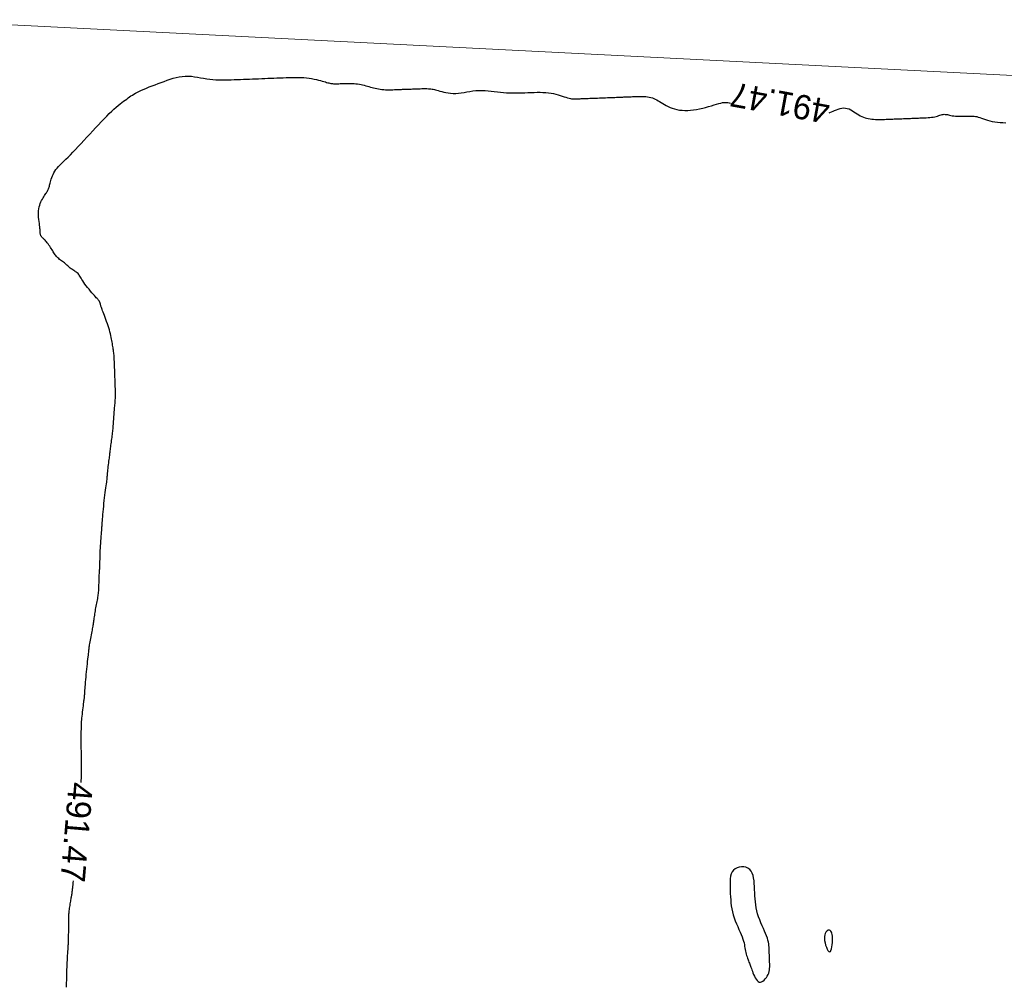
# Model space of a CAD drawing. Header units: millimetres. Extents: x 32690613 to 32693367, y 5343692 to 5344708.
# Tile 636 of 656: x 32692838 to 32692878, y 5344343 to 5344382. Entities that reach past the tile are written whole.
import ezdxf
from ezdxf.enums import TextEntityAlignment as Align

# ---------------------------------------------------------------- set-up
doc = ezdxf.new("R2010")
doc.units = ezdxf.units.MM
doc.header["$LTSCALE"] = 20
doc.layers.get('0').update_dxf_attribs({"lineweight": 18})
doc.layers.get('Defpoints').update_dxf_attribs({"color": 11, "lineweight": 18})
doc.layers.add('02-DGM_HL_491.50', color=72, linetype='Continuous')

# ---------------------------------------------------------------- blocks, each defined once
blk = doc.blocks.new('A$C78070446')
blk.add_line((4469498.77, 5342951.42), (4470248.353, 5342884.169))

msp = doc.modelspace()

# ---------------------------------------------------------------- linework, layer by layer
at = {"layer": '02-DGM_HL_491.50', "elevation": 491.5, "flags": 128}
for points in [[(32692840.306, 5344350.886), (32692840.307, 5344350.913), (32692840.309, 5344350.98), (32692840.311, 5344351.048), (32692840.313, 5344351.117), (32692840.315, 5344351.185), (32692840.316, 5344351.252), (32692840.318, 5344351.316), (32692840.319, 5344351.377), (32692840.32, 5344351.435), (32692840.321, 5344351.489), (32692840.322, 5344351.541), (32692840.322, 5344351.592), (32692840.322, 5344351.644), (32692840.322, 5344351.697), (32692840.322, 5344351.753), (32692840.321, 5344351.813), (32692840.319, 5344351.878), (32692840.318, 5344351.948), (32692840.316, 5344352.021), (32692840.313, 5344352.099), (32692840.311, 5344352.179), (32692840.309, 5344352.261), (32692840.308, 5344352.345), (32692840.307, 5344352.431), (32692840.306, 5344352.517), (32692840.306, 5344352.602), (32692840.306, 5344352.687), (32692840.307, 5344352.77), (32692840.308, 5344352.849), (32692840.309, 5344352.925), (32692840.31, 5344352.996), (32692840.311, 5344353.062), (32692840.312, 5344353.122), (32692840.313, 5344353.177), (32692840.314, 5344353.229), (32692840.316, 5344353.281), (32692840.319, 5344353.335), (32692840.323, 5344353.391), (32692840.328, 5344353.453), (32692840.334, 5344353.521), (32692840.342, 5344353.598), (32692840.352, 5344353.682), (32692840.362, 5344353.769), (32692840.372, 5344353.858), (32692840.383, 5344353.945), (32692840.393, 5344354.029), (32692840.403, 5344354.106), (32692840.412, 5344354.174), (32692840.419, 5344354.231), (32692840.425, 5344354.278), (32692840.43, 5344354.317), (32692840.434, 5344354.348), (32692840.437, 5344354.373), (32692840.439, 5344354.393), (32692840.441, 5344354.41), (32692840.443, 5344354.425), (32692840.444, 5344354.44), (32692840.446, 5344354.456), (32692840.447, 5344354.474), (32692840.449, 5344354.497), (32692840.451, 5344354.526), (32692840.454, 5344354.563), (32692840.457, 5344354.608), (32692840.461, 5344354.665), (32692840.466, 5344354.734), (32692840.472, 5344354.813), (32692840.478, 5344354.902), (32692840.486, 5344354.999), (32692840.494, 5344355.101), (32692840.503, 5344355.208), (32692840.513, 5344355.317), (32692840.524, 5344355.428), (32692840.535, 5344355.537), (32692840.546, 5344355.645), (32692840.558, 5344355.75), (32692840.57, 5344355.85), (32692840.581, 5344355.944), (32692840.591, 5344356.03), (32692840.6, 5344356.109), (32692840.608, 5344356.177), (32692840.615, 5344356.234), (32692840.62, 5344356.283), (32692840.624, 5344356.326), (32692840.629, 5344356.365), (32692840.633, 5344356.402), (32692840.638, 5344356.441), (32692840.644, 5344356.483), (32692840.652, 5344356.531), (32692840.661, 5344356.588), (32692840.673, 5344356.651), (32692840.685, 5344356.719), (32692840.698, 5344356.79), (32692840.711, 5344356.862), (32692840.725, 5344356.935), (32692840.738, 5344357.004), (32692840.751, 5344357.07), (32692840.762, 5344357.13), (32692840.773, 5344357.186), (32692840.782, 5344357.237), (32692840.791, 5344357.286), (32692840.799, 5344357.332), (32692840.807, 5344357.378), (32692840.814, 5344357.424), (32692840.821, 5344357.472), (32692840.828, 5344357.521), (32692840.835, 5344357.572), (32692840.842, 5344357.626), (32692840.85, 5344357.681), (32692840.858, 5344357.739), (32692840.867, 5344357.798), (32692840.876, 5344357.858), (32692840.887, 5344357.921), (32692840.898, 5344357.984), (32692840.91, 5344358.049), (32692840.923, 5344358.114), (32692840.936, 5344358.178), (32692840.949, 5344358.242), (32692840.961, 5344358.304), (32692840.973, 5344358.365), (32692840.984, 5344358.423), (32692840.993, 5344358.478), (32692841.001, 5344358.531), (32692841.007, 5344358.583), (32692841.013, 5344358.635), (32692841.018, 5344358.687), (32692841.022, 5344358.742), (32692841.026, 5344358.799), (32692841.029, 5344358.859), (32692841.032, 5344358.924), (32692841.034, 5344358.992), (32692841.037, 5344359.062), (32692841.039, 5344359.133), (32692841.042, 5344359.203), (32692841.044, 5344359.271), (32692841.046, 5344359.336), (32692841.048, 5344359.397), (32692841.051, 5344359.452), (32692841.054, 5344359.503), (32692841.056, 5344359.552), (32692841.059, 5344359.599), (32692841.062, 5344359.648), (32692841.064, 5344359.698), (32692841.067, 5344359.752), (32692841.069, 5344359.811), (32692841.072, 5344359.877), (32692841.074, 5344359.95), (32692841.076, 5344360.028), (32692841.079, 5344360.111), (32692841.082, 5344360.199), (32692841.085, 5344360.291), (32692841.089, 5344360.387), (32692841.094, 5344360.485), (32692841.1, 5344360.585), (32692841.106, 5344360.686), (32692841.112, 5344360.786), (32692841.119, 5344360.883), (32692841.126, 5344360.976), (32692841.132, 5344361.062), (32692841.138, 5344361.14), (32692841.144, 5344361.208), (32692841.148, 5344361.265), (32692841.152, 5344361.315), (32692841.155, 5344361.358), (32692841.159, 5344361.4), (32692841.162, 5344361.443), (32692841.166, 5344361.49), (32692841.17, 5344361.545), (32692841.175, 5344361.609), (32692841.181, 5344361.687), (32692841.188, 5344361.776), (32692841.196, 5344361.875), (32692841.205, 5344361.981), (32692841.216, 5344362.093), (32692841.227, 5344362.208), (32692841.239, 5344362.325), (32692841.251, 5344362.441), (32692841.265, 5344362.555), (32692841.279, 5344362.665), (32692841.293, 5344362.77), (32692841.307, 5344362.87), (32692841.321, 5344362.964), (32692841.333, 5344363.05), (32692841.344, 5344363.127), (32692841.353, 5344363.195), (32692841.36, 5344363.253), (32692841.365, 5344363.303), (32692841.369, 5344363.347), (32692841.372, 5344363.388), (32692841.375, 5344363.428), (32692841.378, 5344363.469), (32692841.381, 5344363.515), (32692841.386, 5344363.566), (32692841.392, 5344363.625), (32692841.399, 5344363.691), (32692841.407, 5344363.762), (32692841.416, 5344363.836), (32692841.425, 5344363.91), (32692841.434, 5344363.984), (32692841.443, 5344364.055), (32692841.452, 5344364.121), (32692841.459, 5344364.18), (32692841.466, 5344364.235), (32692841.472, 5344364.285), (32692841.479, 5344364.333), (32692841.485, 5344364.38), (32692841.49, 5344364.427), (32692841.497, 5344364.476), (32692841.503, 5344364.528), (32692841.51, 5344364.584), (32692841.518, 5344364.643), (32692841.526, 5344364.706), (32692841.534, 5344364.77), (32692841.542, 5344364.836), (32692841.551, 5344364.901), (32692841.559, 5344364.967), (32692841.567, 5344365.031), (32692841.575, 5344365.092), (32692841.582, 5344365.152), (32692841.59, 5344365.211), (32692841.596, 5344365.269), (32692841.603, 5344365.327), (32692841.609, 5344365.385), (32692841.614, 5344365.444), (32692841.62, 5344365.505), (32692841.624, 5344365.567), (32692841.629, 5344365.63), (32692841.633, 5344365.694), (32692841.637, 5344365.759), (32692841.641, 5344365.825), (32692841.645, 5344365.89), (32692841.649, 5344365.954), (32692841.653, 5344366.017), (32692841.658, 5344366.079), (32692841.664, 5344366.14), (32692841.669, 5344366.199), (32692841.675, 5344366.257), (32692841.68, 5344366.313), (32692841.685, 5344366.368), (32692841.69, 5344366.421), (32692841.694, 5344366.473), (32692841.698, 5344366.523), (32692841.701, 5344366.572), (32692841.704, 5344366.622), (32692841.706, 5344366.672), (32692841.707, 5344366.724), (32692841.708, 5344366.777), (32692841.708, 5344366.834), (32692841.708, 5344366.895), (32692841.707, 5344366.959), (32692841.705, 5344367.028), (32692841.703, 5344367.1), (32692841.701, 5344367.174), (32692841.698, 5344367.251), (32692841.696, 5344367.33), (32692841.692, 5344367.409), (32692841.689, 5344367.49), (32692841.686, 5344367.57), (32692841.683, 5344367.649), (32692841.68, 5344367.728), (32692841.677, 5344367.805), (32692841.674, 5344367.879), (32692841.671, 5344367.951), (32692841.669, 5344368.02), (32692841.666, 5344368.084), (32692841.664, 5344368.145), (32692841.661, 5344368.201), (32692841.659, 5344368.255), (32692841.656, 5344368.306), (32692841.653, 5344368.355), (32692841.649, 5344368.403), (32692841.645, 5344368.45), (32692841.64, 5344368.498), (32692841.634, 5344368.547), (32692841.627, 5344368.597), (32692841.619, 5344368.648), (32692841.611, 5344368.7), (32692841.601, 5344368.755), (32692841.591, 5344368.811), (32692841.581, 5344368.87), (32692841.569, 5344368.93), (32692841.558, 5344368.994), (32692841.545, 5344369.06), (32692841.532, 5344369.129), (32692841.517, 5344369.2), (32692841.5, 5344369.274), (32692841.481, 5344369.351), (32692841.459, 5344369.431), (32692841.435, 5344369.514), (32692841.408, 5344369.599), (32692841.378, 5344369.686), (32692841.347, 5344369.773), (32692841.315, 5344369.858), (32692841.284, 5344369.941), (32692841.254, 5344370.019), (32692841.226, 5344370.092), (32692841.201, 5344370.158), (32692841.18, 5344370.215), (32692841.162, 5344370.265), (32692841.147, 5344370.308), (32692841.134, 5344370.346), (32692841.124, 5344370.378), (32692841.116, 5344370.407), (32692841.108, 5344370.432), (32692841.102, 5344370.456), (32692841.097, 5344370.478), (32692841.091, 5344370.499), (32692841.086, 5344370.519), (32692841.08, 5344370.538), (32692841.073, 5344370.556), (32692841.066, 5344370.574), (32692841.057, 5344370.592), (32692841.047, 5344370.61), (32692841.035, 5344370.627), (32692841.02, 5344370.646), (32692841.003, 5344370.667), (32692840.981, 5344370.691), (32692840.956, 5344370.719), (32692840.925, 5344370.752), (32692840.889, 5344370.792), (32692840.846, 5344370.84), (32692840.797, 5344370.896), (32692840.744, 5344370.959), (32692840.686, 5344371.027), (32692840.628, 5344371.098), (32692840.569, 5344371.17), (32692840.513, 5344371.243), (32692840.46, 5344371.313), (32692840.412, 5344371.379), (32692840.371, 5344371.44), (32692840.336, 5344371.496), (32692840.306, 5344371.547), (32692840.279, 5344371.593), (32692840.253, 5344371.635), (32692840.229, 5344371.673), (32692840.203, 5344371.708), (32692840.176, 5344371.739), (32692840.145, 5344371.768), (32692840.112, 5344371.795), (32692840.076, 5344371.82), (32692840.04, 5344371.844), (32692840.002, 5344371.868), (32692839.964, 5344371.891), (32692839.926, 5344371.916), (32692839.89, 5344371.941), (32692839.855, 5344371.968), (32692839.821, 5344371.997), (32692839.788, 5344372.027), (32692839.755, 5344372.058), (32692839.722, 5344372.089), (32692839.689, 5344372.12), (32692839.654, 5344372.151), (32692839.618, 5344372.181), (32692839.581, 5344372.21), (32692839.542, 5344372.239), (32692839.502, 5344372.267), (32692839.462, 5344372.296), (32692839.423, 5344372.324), (32692839.386, 5344372.353), (32692839.35, 5344372.383), (32692839.318, 5344372.414), (32692839.288, 5344372.446), (32692839.261, 5344372.479), (32692839.236, 5344372.515), (32692839.212, 5344372.551), (32692839.189, 5344372.59), (32692839.164, 5344372.631), (32692839.139, 5344372.673), (32692839.112, 5344372.718), (32692839.082, 5344372.765), (32692839.05, 5344372.813), (32692839.017, 5344372.861), (32692838.983, 5344372.909), (32692838.948, 5344372.955), (32692838.915, 5344372.999), (32692838.883, 5344373.04), (32692838.852, 5344373.076), (32692838.825, 5344373.107), (32692838.799, 5344373.134), (32692838.777, 5344373.157), (32692838.756, 5344373.177), (32692838.737, 5344373.194), (32692838.72, 5344373.21), (32692838.705, 5344373.225), (32692838.691, 5344373.24), (32692838.679, 5344373.255), (32692838.668, 5344373.271), (32692838.658, 5344373.288), (32692838.649, 5344373.305), (32692838.642, 5344373.323), (32692838.637, 5344373.341), (32692838.632, 5344373.359), (32692838.629, 5344373.379), (32692838.628, 5344373.398), (32692838.627, 5344373.42), (32692838.627, 5344373.444), (32692838.626, 5344373.472), (32692838.625, 5344373.506), (32692838.622, 5344373.546), (32692838.618, 5344373.595), (32692838.611, 5344373.652), (32692838.602, 5344373.719), (32692838.592, 5344373.794), (32692838.581, 5344373.876), (32692838.57, 5344373.963), (32692838.562, 5344374.052), (32692838.556, 5344374.142), (32692838.555, 5344374.231), (32692838.559, 5344374.317), (32692838.57, 5344374.398), (32692838.585, 5344374.475), (32692838.606, 5344374.547), (32692838.63, 5344374.614), (32692838.657, 5344374.677), (32692838.686, 5344374.736), (32692838.716, 5344374.792), (32692838.747, 5344374.843), (32692838.776, 5344374.891), (32692838.804, 5344374.936), (32692838.831, 5344374.978), (32692838.857, 5344375.018), (32692838.881, 5344375.055), (32692838.903, 5344375.09), (32692838.923, 5344375.124), (32692838.941, 5344375.157), (32692838.956, 5344375.188), (32692838.97, 5344375.22), (32692838.982, 5344375.252), (32692838.993, 5344375.285), (32692839.003, 5344375.32), (32692839.013, 5344375.359), (32692839.024, 5344375.401), (32692839.035, 5344375.448), (32692839.048, 5344375.499), (32692839.063, 5344375.555), (32692839.08, 5344375.615), (32692839.1, 5344375.677), (32692839.124, 5344375.741), (32692839.153, 5344375.807), (32692839.186, 5344375.872), (32692839.225, 5344375.937), (32692839.271, 5344376), (32692839.322, 5344376.064), (32692839.38, 5344376.129), (32692839.445, 5344376.196), (32692839.515, 5344376.266), (32692839.593, 5344376.342), (32692839.676, 5344376.424), (32692839.767, 5344376.514), (32692839.864, 5344376.612), (32692839.966, 5344376.718), (32692840.074, 5344376.831), (32692840.185, 5344376.95), (32692840.3, 5344377.072), (32692840.418, 5344377.199), (32692840.537, 5344377.327), (32692840.657, 5344377.457), (32692840.776, 5344377.586), (32692840.896, 5344377.715), (32692841.013, 5344377.841), (32692841.129, 5344377.963), (32692841.241, 5344378.081), (32692841.35, 5344378.192), (32692841.455, 5344378.297), (32692841.554, 5344378.393), (32692841.648, 5344378.479), (32692841.736, 5344378.557), (32692841.819, 5344378.627), (32692841.897, 5344378.691), (32692841.97, 5344378.748), (32692842.04, 5344378.801), (32692842.106, 5344378.849), (32692842.168, 5344378.895), (32692842.228, 5344378.938), (32692842.286, 5344378.979), (32692842.344, 5344379.019), (32692842.404, 5344379.058), (32692842.467, 5344379.097), (32692842.534, 5344379.136), (32692842.608, 5344379.175), (32692842.689, 5344379.215), (32692842.78, 5344379.257), (32692842.878, 5344379.3), (32692842.984, 5344379.344), (32692843.096, 5344379.388), (32692843.212, 5344379.434), (32692843.331, 5344379.48), (32692843.453, 5344379.526), (32692843.576, 5344379.572), (32692843.699, 5344379.619), (32692843.823, 5344379.664), (32692843.946, 5344379.706), (32692844.07, 5344379.745), (32692844.194, 5344379.778), (32692844.318, 5344379.805), (32692844.442, 5344379.824), (32692844.567, 5344379.834), (32692844.692, 5344379.834), (32692844.817, 5344379.825), (32692844.943, 5344379.81), (32692845.069, 5344379.791), (32692845.195, 5344379.768), (32692845.321, 5344379.746), (32692845.447, 5344379.724), (32692845.572, 5344379.706), (32692845.698, 5344379.693), (32692845.824, 5344379.684), (32692845.949, 5344379.679), (32692846.074, 5344379.677), (32692846.199, 5344379.678), (32692846.324, 5344379.681), (32692846.449, 5344379.685), (32692846.574, 5344379.69), (32692846.699, 5344379.694), (32692846.824, 5344379.699), (32692846.949, 5344379.704), (32692847.074, 5344379.709), (32692847.198, 5344379.714), (32692847.323, 5344379.719), (32692847.448, 5344379.724), (32692847.573, 5344379.729), (32692847.698, 5344379.733), (32692847.823, 5344379.738), (32692847.948, 5344379.743), (32692848.073, 5344379.748), (32692848.198, 5344379.753), (32692848.323, 5344379.758), (32692848.447, 5344379.763), (32692848.572, 5344379.768), (32692848.697, 5344379.772), (32692848.822, 5344379.777), (32692848.945, 5344379.78), (32692849.067, 5344379.782), (32692849.187, 5344379.781), (32692849.305, 5344379.779), (32692849.42, 5344379.773), (32692849.532, 5344379.763), (32692849.64, 5344379.75), (32692849.743, 5344379.734), (32692849.842, 5344379.715), (32692849.936, 5344379.694), (32692850.023, 5344379.673), (32692850.105, 5344379.651), (32692850.179, 5344379.63), (32692850.246, 5344379.611), (32692850.306, 5344379.593), (32692850.359, 5344379.578), (32692850.406, 5344379.565), (32692850.448, 5344379.554), (32692850.488, 5344379.545), (32692850.525, 5344379.537), (32692850.561, 5344379.532), (32692850.597, 5344379.527), (32692850.635, 5344379.524), (32692850.674, 5344379.522), (32692850.715, 5344379.521), (32692850.759, 5344379.521), (32692850.806, 5344379.522), (32692850.857, 5344379.524), (32692850.913, 5344379.525), (32692850.972, 5344379.528), (32692851.037, 5344379.53), (32692851.106, 5344379.533), (32692851.179, 5344379.534), (32692851.254, 5344379.535), (32692851.33, 5344379.535), (32692851.406, 5344379.533), (32692851.482, 5344379.529), (32692851.556, 5344379.523), (32692851.628, 5344379.514), (32692851.698, 5344379.503), (32692851.766, 5344379.489), (32692851.833, 5344379.475), (32692851.898, 5344379.458), (32692851.962, 5344379.441), (32692852.026, 5344379.423), (32692852.089, 5344379.405), (32692852.153, 5344379.386), (32692852.216, 5344379.368), (32692852.28, 5344379.351), (32692852.346, 5344379.335), (32692852.412, 5344379.32), (32692852.48, 5344379.307), (32692852.55, 5344379.295), (32692852.622, 5344379.286), (32692852.696, 5344379.28), (32692852.772, 5344379.276), (32692852.849, 5344379.274), (32692852.925, 5344379.274), (32692853, 5344379.275), (32692853.072, 5344379.277), (32692853.141, 5344379.279), (32692853.206, 5344379.281), (32692853.266, 5344379.284), (32692853.321, 5344379.286), (32692853.373, 5344379.288), (32692853.421, 5344379.29), (32692853.467, 5344379.292), (32692853.51, 5344379.293), (32692853.553, 5344379.295), (32692853.595, 5344379.297), (32692853.636, 5344379.298), (32692853.679, 5344379.3), (32692853.722, 5344379.302), (32692853.768, 5344379.303), (32692853.816, 5344379.305), (32692853.868, 5344379.307), (32692853.923, 5344379.31), (32692853.983, 5344379.312), (32692854.048, 5344379.314), (32692854.117, 5344379.317), (32692854.187, 5344379.319), (32692854.259, 5344379.321), (32692854.33, 5344379.322), (32692854.399, 5344379.322), (32692854.465, 5344379.321), (32692854.525, 5344379.319), (32692854.579, 5344379.315), (32692854.629, 5344379.31), (32692854.676, 5344379.303), (32692854.722, 5344379.294), (32692854.769, 5344379.283), (32692854.818, 5344379.27), (32692854.872, 5344379.255), (32692854.931, 5344379.238), (32692854.998, 5344379.218), (32692855.073, 5344379.198), (32692855.154, 5344379.178), (32692855.242, 5344379.159), (32692855.335, 5344379.144), (32692855.434, 5344379.132), (32692855.537, 5344379.126), (32692855.644, 5344379.127), (32692855.755, 5344379.134), (32692855.87, 5344379.148), (32692855.987, 5344379.166), (32692856.106, 5344379.186), (32692856.227, 5344379.206), (32692856.35, 5344379.225), (32692856.474, 5344379.239), (32692856.599, 5344379.247), (32692856.724, 5344379.248), (32692856.849, 5344379.243), (32692856.975, 5344379.233), (32692857.1, 5344379.22), (32692857.226, 5344379.205), (32692857.352, 5344379.189), (32692857.477, 5344379.174), (32692857.603, 5344379.161), (32692857.728, 5344379.153), (32692857.854, 5344379.147), (32692857.979, 5344379.145), (32692858.104, 5344379.144), (32692858.229, 5344379.146), (32692858.354, 5344379.15), (32692858.479, 5344379.154), (32692858.604, 5344379.159), (32692858.729, 5344379.164), (32692858.853, 5344379.168), (32692858.976, 5344379.17), (32692859.097, 5344379.171), (32692859.215, 5344379.169), (32692859.331, 5344379.164), (32692859.442, 5344379.154), (32692859.55, 5344379.14), (32692859.652, 5344379.121), (32692859.749, 5344379.098), (32692859.842, 5344379.071), (32692859.929, 5344379.044), (32692860.011, 5344379.016), (32692860.087, 5344378.989), (32692860.159, 5344378.965), (32692860.225, 5344378.944), (32692860.285, 5344378.928), (32692860.341, 5344378.917), (32692860.393, 5344378.909), (32692860.442, 5344378.904), (32692860.487, 5344378.902), (32692860.531, 5344378.901), (32692860.574, 5344378.902), (32692860.615, 5344378.904), (32692860.657, 5344378.905), (32692860.699, 5344378.907), (32692860.743, 5344378.909), (32692860.789, 5344378.911), (32692860.837, 5344378.912), (32692860.889, 5344378.914), (32692860.944, 5344378.917), (32692861.004, 5344378.919), (32692861.069, 5344378.922), (32692861.138, 5344378.924), (32692861.212, 5344378.927), (32692861.288, 5344378.93), (32692861.368, 5344378.933), (32692861.449, 5344378.936), (32692861.531, 5344378.94), (32692861.615, 5344378.943), (32692861.698, 5344378.946), (32692861.78, 5344378.949), (32692861.861, 5344378.952), (32692861.941, 5344378.956), (32692862.017, 5344378.959), (32692862.091, 5344378.961), (32692862.16, 5344378.964), (32692862.225, 5344378.967), (32692862.285, 5344378.969), (32692862.341, 5344378.971), (32692862.392, 5344378.973), (32692862.44, 5344378.975), (32692862.486, 5344378.977), (32692862.53, 5344378.979), (32692862.572, 5344378.98), (32692862.614, 5344378.982), (32692862.655, 5344378.984), (32692862.698, 5344378.985), (32692862.742, 5344378.987), (32692862.787, 5344378.989), (32692862.835, 5344378.991), (32692862.887, 5344378.993), (32692862.942, 5344378.995), (32692863.002, 5344378.997), (32692863.067, 5344379), (32692863.136, 5344379.002), (32692863.208, 5344379.003), (32692863.282, 5344379.002), (32692863.356, 5344379), (32692863.429, 5344378.995), (32692863.501, 5344378.987), (32692863.57, 5344378.975), (32692863.636, 5344378.959), (32692863.698, 5344378.938), (32692863.758, 5344378.914), (32692863.817, 5344378.887), (32692863.875, 5344378.857), (32692863.934, 5344378.823), (32692863.995, 5344378.787), (32692864.057, 5344378.749), (32692864.123, 5344378.709), (32692864.192, 5344378.668), (32692864.265, 5344378.628), (32692864.343, 5344378.588), (32692864.425, 5344378.551), (32692864.512, 5344378.517), (32692864.604, 5344378.487), (32692864.702, 5344378.463), (32692864.806, 5344378.445), (32692864.915, 5344378.434), (32692865.028, 5344378.428), (32692865.146, 5344378.429), (32692865.266, 5344378.435), (32692865.388, 5344378.448), (32692865.511, 5344378.465), (32692865.635, 5344378.488), (32692865.759, 5344378.516), (32692865.881, 5344378.548), (32692866, 5344378.582), (32692866.115, 5344378.617), (32692866.224, 5344378.65), (32692866.326, 5344378.681), (32692866.419, 5344378.709), (32692866.502, 5344378.731), (32692866.574, 5344378.746), (32692866.637, 5344378.755), (32692866.693, 5344378.758), (32692866.746, 5344378.756), (32692866.796, 5344378.749), (32692866.847, 5344378.738), (32692866.892, 5344378.726)], [(32692870.937, 5344378.335), (32692870.974, 5344378.345), (32692871.033, 5344378.366), (32692871.097, 5344378.391), (32692871.165, 5344378.42), (32692871.237, 5344378.449), (32692871.31, 5344378.477), (32692871.385, 5344378.501), (32692871.461, 5344378.519), (32692871.536, 5344378.529), (32692871.611, 5344378.527), (32692871.683, 5344378.513), (32692871.753, 5344378.489), (32692871.822, 5344378.456), (32692871.889, 5344378.417), (32692871.956, 5344378.373), (32692872.021, 5344378.328), (32692872.086, 5344378.284), (32692872.15, 5344378.243), (32692872.214, 5344378.206), (32692872.278, 5344378.174), (32692872.343, 5344378.147), (32692872.408, 5344378.124), (32692872.475, 5344378.105), (32692872.543, 5344378.09), (32692872.613, 5344378.078), (32692872.685, 5344378.069), (32692872.759, 5344378.063), (32692872.835, 5344378.059), (32692872.912, 5344378.057), (32692872.988, 5344378.056), (32692873.062, 5344378.057), (32692873.135, 5344378.059), (32692873.204, 5344378.061), (32692873.269, 5344378.064), (32692873.329, 5344378.066), (32692873.385, 5344378.068), (32692873.439, 5344378.07), (32692873.491, 5344378.073), (32692873.543, 5344378.075), (32692873.597, 5344378.077), (32692873.653, 5344378.079), (32692873.713, 5344378.081), (32692873.778, 5344378.084), (32692873.847, 5344378.086), (32692873.918, 5344378.089), (32692873.99, 5344378.092), (32692874.063, 5344378.095), (32692874.134, 5344378.098), (32692874.203, 5344378.1), (32692874.268, 5344378.103), (32692874.328, 5344378.105), (32692874.384, 5344378.107), (32692874.438, 5344378.11), (32692874.49, 5344378.112), (32692874.542, 5344378.114), (32692874.596, 5344378.116), (32692874.652, 5344378.118), (32692874.712, 5344378.12), (32692874.777, 5344378.123), (32692874.846, 5344378.126), (32692874.917, 5344378.13), (32692874.99, 5344378.135), (32692875.062, 5344378.141), (32692875.133, 5344378.148), (32692875.202, 5344378.158), (32692875.266, 5344378.17), (32692875.326, 5344378.184), (32692875.381, 5344378.199), (32692875.432, 5344378.215), (32692875.479, 5344378.23), (32692875.524, 5344378.244), (32692875.568, 5344378.256), (32692875.61, 5344378.264), (32692875.652, 5344378.268), (32692875.693, 5344378.267), (32692875.736, 5344378.262), (32692875.78, 5344378.254), (32692875.826, 5344378.244), (32692875.875, 5344378.232), (32692875.927, 5344378.22), (32692875.983, 5344378.209), (32692876.043, 5344378.2), (32692876.109, 5344378.193), (32692876.178, 5344378.189), (32692876.249, 5344378.187), (32692876.322, 5344378.187), (32692876.395, 5344378.187), (32692876.466, 5344378.189), (32692876.535, 5344378.192), (32692876.6, 5344378.194), (32692876.66, 5344378.196), (32692876.716, 5344378.198), (32692876.77, 5344378.198), (32692876.822, 5344378.196), (32692876.874, 5344378.191), (32692876.928, 5344378.183), (32692876.985, 5344378.172), (32692877.046, 5344378.156), (32692877.112, 5344378.135), (32692877.183, 5344378.111), (32692877.26, 5344378.084), (32692877.342, 5344378.056), (32692877.429, 5344378.029), (32692877.521, 5344378.002), (32692877.618, 5344377.979), (32692877.721, 5344377.96), (32692877.828, 5344377.946), (32692877.939, 5344377.936), (32692878.053, 5344377.929), (32692878.17, 5344377.925)], [(32692839.699, 5344342.497), (32692839.702, 5344342.545), (32692839.704, 5344342.594), (32692839.707, 5344342.646), (32692839.709, 5344342.7), (32692839.711, 5344342.76), (32692839.713, 5344342.826), (32692839.715, 5344342.897), (32692839.717, 5344342.974), (32692839.718, 5344343.055), (32692839.721, 5344343.14), (32692839.723, 5344343.229), (32692839.726, 5344343.321), (32692839.73, 5344343.415), (32692839.734, 5344343.511), (32692839.739, 5344343.608), (32692839.744, 5344343.704), (32692839.75, 5344343.797), (32692839.755, 5344343.885), (32692839.76, 5344343.969), (32692839.765, 5344344.045), (32692839.77, 5344344.112), (32692839.774, 5344344.17), (32692839.777, 5344344.219), (32692839.78, 5344344.26), (32692839.782, 5344344.295), (32692839.784, 5344344.325), (32692839.785, 5344344.35), (32692839.786, 5344344.372), (32692839.787, 5344344.393), (32692839.788, 5344344.414), (32692839.789, 5344344.435), (32692839.789, 5344344.459), (32692839.79, 5344344.487), (32692839.79, 5344344.52), (32692839.791, 5344344.56), (32692839.792, 5344344.607), (32692839.792, 5344344.665), (32692839.793, 5344344.732), (32692839.794, 5344344.808), (32692839.795, 5344344.889), (32692839.796, 5344344.973), (32692839.797, 5344345.056), (32692839.798, 5344345.136), (32692839.799, 5344345.21), (32692839.8, 5344345.275), (32692839.8, 5344345.329), (32692839.8, 5344345.374), (32692839.801, 5344345.412), (32692839.802, 5344345.446), (32692839.803, 5344345.477), (32692839.805, 5344345.508), (32692839.808, 5344345.542), (32692839.813, 5344345.581), (32692839.818, 5344345.626), (32692839.825, 5344345.677), (32692839.833, 5344345.732), (32692839.841, 5344345.79), (32692839.85, 5344345.85), (32692839.859, 5344345.909), (32692839.867, 5344345.966), (32692839.876, 5344346.021), (32692839.884, 5344346.071), (32692839.892, 5344346.116), (32692839.899, 5344346.158), (32692839.906, 5344346.195), (32692839.912, 5344346.229), (32692839.917, 5344346.259), (32692839.922, 5344346.285), (32692839.926, 5344346.307), (32692839.929, 5344346.327), (32692839.932, 5344346.343), (32692839.934, 5344346.358), (32692839.936, 5344346.37), (32692839.937, 5344346.381), (32692839.938, 5344346.39), (32692839.939, 5344346.4), (32692839.94, 5344346.409), (32692839.941, 5344346.418), (32692839.942, 5344346.43), (32692839.944, 5344346.445), (32692839.946, 5344346.465), (32692839.949, 5344346.492), (32692839.952, 5344346.527), (32692839.957, 5344346.572), (32692839.963, 5344346.628), (32692839.97, 5344346.697), (32692839.978, 5344346.778), (32692839.985, 5344346.85)]]:
    msp.add_lwpolyline(points, dxfattribs=at)
for points in [[(32692867.886, 5344346.496), (32692867.881, 5344346.621), (32692867.874, 5344346.743), (32692867.863, 5344346.862), (32692867.847, 5344346.974), (32692867.823, 5344347.079), (32692867.789, 5344347.173), (32692867.745, 5344347.255), (32692867.687, 5344347.322), (32692867.615, 5344347.374), (32692867.532, 5344347.41), (32692867.442, 5344347.43), (32692867.349, 5344347.434), (32692867.256, 5344347.423), (32692867.168, 5344347.396), (32692867.088, 5344347.354), (32692867.021, 5344347.296), (32692866.969, 5344347.224), (32692866.931, 5344347.139), (32692866.905, 5344347.043), (32692866.889, 5344346.937), (32692866.881, 5344346.824), (32692866.88, 5344346.705), (32692866.882, 5344346.582), (32692866.887, 5344346.457), (32692866.892, 5344346.332), (32692866.898, 5344346.207), (32692866.906, 5344346.083), (32692866.917, 5344345.958), (32692866.932, 5344345.834), (32692866.951, 5344345.709), (32692866.977, 5344345.585), (32692867.009, 5344345.461), (32692867.049, 5344345.338), (32692867.094, 5344345.216), (32692867.144, 5344345.096), (32692867.195, 5344344.979), (32692867.246, 5344344.865), (32692867.295, 5344344.757), (32692867.339, 5344344.654), (32692867.378, 5344344.558), (32692867.409, 5344344.469), (32692867.433, 5344344.387), (32692867.452, 5344344.311), (32692867.467, 5344344.239), (32692867.479, 5344344.171), (32692867.49, 5344344.105), (32692867.5, 5344344.042), (32692867.512, 5344343.98), (32692867.526, 5344343.918), (32692867.542, 5344343.856), (32692867.56, 5344343.796), (32692867.579, 5344343.737), (32692867.598, 5344343.681), (32692867.617, 5344343.626), (32692867.637, 5344343.575), (32692867.655, 5344343.527), (32692867.671, 5344343.482), (32692867.687, 5344343.44), (32692867.703, 5344343.399), (32692867.719, 5344343.357), (32692867.735, 5344343.314), (32692867.753, 5344343.267), (32692867.772, 5344343.215), (32692867.794, 5344343.157), (32692867.819, 5344343.092), (32692867.847, 5344343.023), (32692867.877, 5344342.953), (32692867.911, 5344342.885), (32692867.947, 5344342.824), (32692867.987, 5344342.771), (32692868.03, 5344342.732), (32692868.076, 5344342.709), (32692868.125, 5344342.705), (32692868.175, 5344342.718), (32692868.226, 5344342.745), (32692868.276, 5344342.785), (32692868.324, 5344342.834), (32692868.368, 5344342.891), (32692868.407, 5344342.952), (32692868.439, 5344343.015), (32692868.464, 5344343.079), (32692868.482, 5344343.142), (32692868.495, 5344343.205), (32692868.502, 5344343.268), (32692868.506, 5344343.331), (32692868.506, 5344343.393), (32692868.505, 5344343.456), (32692868.503, 5344343.518), (32692868.5, 5344343.581), (32692868.498, 5344343.643), (32692868.495, 5344343.705), (32692868.493, 5344343.768), (32692868.491, 5344343.83), (32692868.488, 5344343.893), (32692868.486, 5344343.955), (32692868.483, 5344344.018), (32692868.481, 5344344.08), (32692868.477, 5344344.144), (32692868.471, 5344344.209), (32692868.463, 5344344.278), (32692868.45, 5344344.35), (32692868.432, 5344344.426), (32692868.408, 5344344.508), (32692868.377, 5344344.597), (32692868.339, 5344344.693), (32692868.294, 5344344.796), (32692868.245, 5344344.904), (32692868.194, 5344345.018), (32692868.143, 5344345.135), (32692868.094, 5344345.255), (32692868.048, 5344345.377), (32692868.008, 5344345.5), (32692867.976, 5344345.624), (32692867.95, 5344345.748), (32692867.931, 5344345.873), (32692867.916, 5344345.997), (32692867.905, 5344346.122), (32692867.897, 5344346.247), (32692867.891, 5344346.371)], [(32692871.077, 5344344.508), (32692871.072, 5344344.586), (32692871.062, 5344344.654), (32692871.047, 5344344.71), (32692871.029, 5344344.757), (32692871.008, 5344344.792), (32692870.983, 5344344.817), (32692870.955, 5344344.832), (32692870.925, 5344344.836), (32692870.893, 5344344.829), (32692870.861, 5344344.813), (32692870.829, 5344344.785), (32692870.8, 5344344.748), (32692870.776, 5344344.7), (32692870.757, 5344344.642), (32692870.746, 5344344.573), (32692870.744, 5344344.495), (32692870.752, 5344344.408), (32692870.77, 5344344.316), (32692870.794, 5344344.224), (32692870.824, 5344344.137), (32692870.857, 5344344.061), (32692870.892, 5344344.001), (32692870.927, 5344343.961), (32692870.96, 5344343.948), (32692870.989, 5344343.964), (32692871.015, 5344344.005), (32692871.036, 5344344.068), (32692871.053, 5344344.146), (32692871.066, 5344344.234), (32692871.074, 5344344.327), (32692871.078, 5344344.421)]]:
    msp.add_lwpolyline(points, close=True, dxfattribs=at)

# ---------------------------------------------------------------- block references
at = {"layer": 'Defpoints', "rotation": 2.237485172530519}
msp.add_blockref('A$C78070446', (28434719.524, -168960.664), dxfattribs=at)

# ---------------------------------------------------------------- texts
at = {"layer": '02-DGM_HL_491.50'}
for rotation, p in [(169.5827, (32692868.929, 5344378.732, 491.5)), (265.1649, (32692840.124, 5344348.848, 491.5))]:
    msp.add_text('491.47', height=1, rotation=rotation, dxfattribs=at).set_placement(p, align=Align.MIDDLE)

doc.saveas('drawing.dxf')
